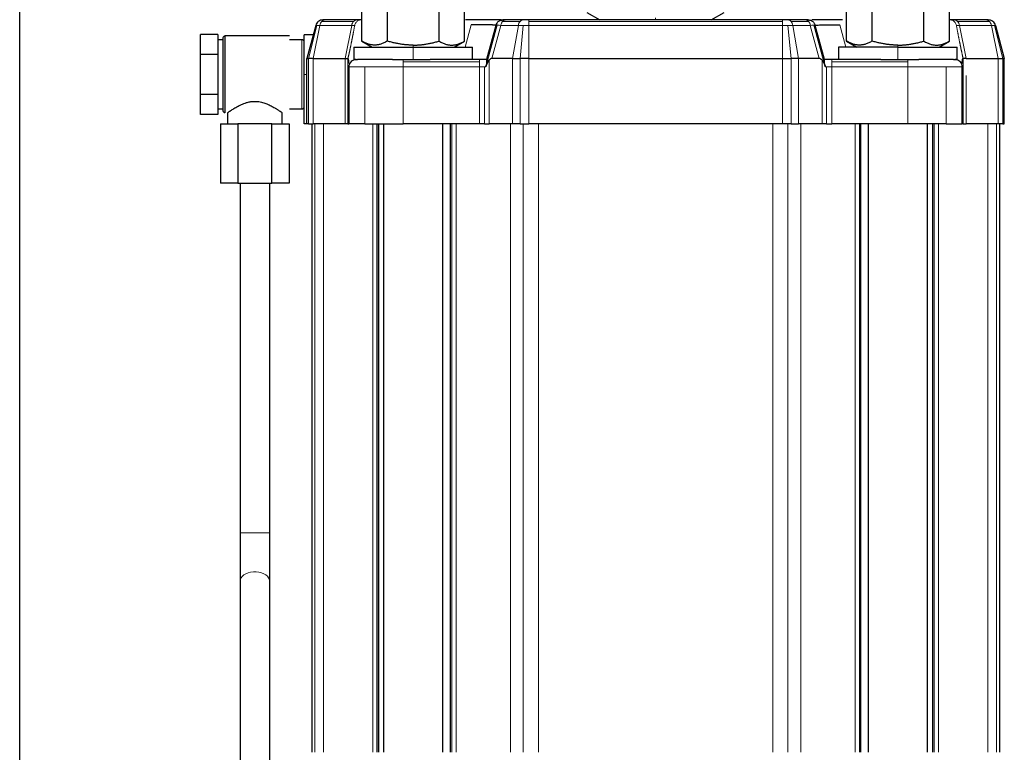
# Model space of a CAD drawing. Header units: inches. Extents: x 0 to 20790, y -12 to 14700.
# Tile 406 of 441: x 13583 to 13782, y 11875 to 12023. Entities that reach past the tile are written whole.
import ezdxf

# ---------------------------------------------------------------- set-up
doc = ezdxf.new("R2010")
doc.units = ezdxf.units.IN
doc.layers.add('1', color=7, linetype='Continuous', true_color=0xffffff)

msp = doc.modelspace()

# ---------------------------------------------------------------- linework, layer by layer
at = {"layer": '1', "color": 2, "linetype": 'Continuous', "lineweight": 25}
for p, q in [((13583.338, 11585.442), (13583.338, 12323.523)), ((13652.483, 12019.151), (13652.483, 12027.532)), ((13657.681, 12019.151), (13657.681, 12027.532)), ((13668.076, 12027.532), (13668.076, 12019.151)), ((13673.273, 12019.151), (13673.273, 12027.532)), ((13750.483, 12019.151), (13750.483, 12027.532)), ((13755.681, 12019.151), (13755.681, 12027.532)), ((13766.076, 12027.532), (13766.076, 12019.151)), ((13771.273, 12019.151), (13771.273, 12027.532)), ((13698.018, 12024.948), (13700.628, 12023.442)), ((13723.128, 12023.442), (13725.738, 12024.948)), ((13643.17, 12022.33), (13641.378, 12015.642)), ((13645.067, 12023.442), (13644.619, 12023.442)), ((13651.529, 12023.442), (13645.067, 12023.442)), ((13652.329, 12023.442), (13651.529, 12023.442)), ((13679.58, 12022.33), (13677.727, 12015.414)), ((13685.083, 12023.442), (13681.535, 12023.442)), ((13686.228, 12023.442), (13685.083, 12023.442)), ((13737.529, 12023.442), (13686.228, 12023.442)), ((13738.673, 12023.442), (13737.529, 12023.442)), ((13742.221, 12023.442), (13738.673, 12023.442)), ((13746.029, 12015.414), (13744.176, 12022.33)), ((13772.227, 12023.442), (13771.428, 12023.442)), ((13778.689, 12023.442), (13772.227, 12023.442)), ((13779.137, 12023.442), (13778.689, 12023.442)), ((13780.586, 12022.33), (13782.378, 12015.642)), ((13619.878, 12016.483), (13619.878, 12020.524)), ((13623.378, 12020.524), (13619.878, 12020.524)), ((13623.378, 12020.524), (13623.378, 12018.504)), ((13624.878, 12004.692), (13624.878, 12020.192)), ((13637.878, 12020.192), (13624.878, 12020.192)), ((13640.878, 12012.442), (13640.878, 12020.442)), ((13642.665, 12020.442), (13640.878, 12020.442)), ((13624.378, 12019.442), (13623.378, 12019.442)), ((13623.378, 12018.504), (13623.378, 12016.483)), ((13624.378, 12019.692), (13624.378, 12016.067)), ((13640.378, 12019.442), (13637.878, 12019.442)), ((13652.483, 12019.151), (13654.578, 12017.942)), ((13671.178, 12017.942), (13673.273, 12019.151)), ((13750.483, 12019.151), (13752.578, 12017.942)), ((13769.178, 12017.942), (13771.273, 12019.151)), ((13619.878, 12008.4), (13619.878, 12016.483)), ((13623.378, 12016.483), (13619.878, 12016.483)), ((13623.378, 12016.483), (13623.378, 12012.442)), ((13624.378, 12016.067), (13624.378, 12005.262)), ((13650.878, 12017.942), (13662.878, 12017.942)), ((13650.878, 12017.942), (13650.878, 12015.442)), ((13662.878, 12017.942), (13674.878, 12017.942)), ((13674.878, 12015.442), (13674.878, 12017.942)), ((13760.878, 12017.942), (13748.878, 12017.942)), ((13748.878, 12017.942), (13748.878, 12015.442)), ((13760.878, 12017.942), (13772.878, 12017.942)), ((13772.878, 12015.442), (13772.878, 12017.942)), ((13641.378, 12015.642), (13641.708, 12015.642)), ((13641.378, 12002.442), (13641.378, 12015.642)), ((13642.652, 12015.642), (13641.708, 12015.642)), ((13642.652, 12015.642), (13649.114, 12015.642)), ((13649.114, 12015.642), (13649.681, 12015.642)), ((13649.709, 12015.642), (13649.681, 12015.642)), ((13650.878, 12015.442), (13651.635, 12015.442)), ((13658.684, 12015.442), (13651.635, 12015.442)), ((13658.684, 12015.442), (13662.878, 12015.442)), ((13662.878, 12015.442), (13666.306, 12015.442)), ((13676.269, 12015.442), (13666.306, 12015.442)), ((13677.735, 12015.442), (13676.269, 12015.442)), ((13682.974, 12015.642), (13678.8, 12015.642)), ((13682.974, 12015.642), (13684.493, 12015.642)), ((13686.228, 12015.642), (13684.493, 12015.642)), ((13686.228, 12015.642), (13737.529, 12015.642)), ((13737.529, 12015.642), (13739.263, 12015.642)), ((13740.783, 12015.642), (13739.263, 12015.642)), ((13744.956, 12015.642), (13740.783, 12015.642)), ((13747.488, 12015.442), (13746.022, 12015.442)), ((13757.451, 12015.442), (13747.488, 12015.442)), ((13757.451, 12015.442), (13760.878, 12015.442)), ((13760.878, 12015.442), (13765.073, 12015.442)), ((13772.121, 12015.442), (13765.073, 12015.442)), ((13772.121, 12015.442), (13772.878, 12015.442)), ((13774.048, 12015.642), (13774.076, 12015.642)), ((13774.643, 12015.642), (13774.076, 12015.642)), ((13774.643, 12015.642), (13781.105, 12015.642)), ((13781.105, 12015.642), (13782.049, 12015.642)), ((13782.378, 12015.642), (13782.049, 12015.642)), ((13782.378, 12002.442), (13782.378, 12015.642)), ((13623.378, 12012.442), (13623.378, 12008.4)), ((13640.878, 12002.442), (13640.878, 12012.442)), ((13649.878, 12013.942), (13649.878, 12002.442)), ((13773.878, 12002.442), (13773.878, 12013.942)), ((13619.878, 12004.359), (13619.878, 12008.4)), ((13623.378, 12008.4), (13619.878, 12008.4)), ((13623.378, 12008.4), (13623.378, 12006.379)), ((13623.378, 12006.379), (13623.378, 12004.359)), ((13623.378, 12004.359), (13619.878, 12004.359)), ((13623.378, 12005.442), (13624.378, 12005.442)), ((13625.378, 12004.71), (13625.378, 12002.442)), ((13636.378, 12002.442), (13636.378, 12004.719)), ((13637.878, 12005.442), (13640.378, 12005.442)), ((13623.95, 12002.442), (13627.414, 12002.442)), ((13623.95, 12002.442), (13623.95, 11990.442)), ((13634.342, 12002.442), (13627.414, 12002.442)), ((13627.414, 12002.442), (13627.414, 11990.442)), ((13634.342, 12002.442), (13637.807, 12002.442)), ((13634.342, 11990.442), (13634.342, 12002.442)), ((13637.807, 12002.442), (13637.807, 11990.442)), ((13641.378, 12002.442), (13640.878, 12002.442)), ((13641.708, 12002.442), (13641.378, 12002.442)), ((13641.708, 12002.442), (13642.652, 12002.442)), ((13642.378, 12002.442), (13642.378, 11875.442)), ((13649.114, 12002.442), (13642.652, 12002.442)), ((13649.681, 12002.442), (13649.114, 12002.442)), ((13649.681, 12002.442), (13649.878, 12002.442)), ((13653.1, 12002.442), (13649.878, 12002.442)), ((13653.1, 12002.442), (13660.878, 12002.442)), ((13655.574, 11875.442), (13655.574, 12002.442)), ((13655.878, 12002.442), (13655.878, 11875.442)), ((13656.878, 12002.44), (13656.878, 11875.443)), ((13676.269, 12002.442), (13660.878, 12002.442)), ((13668.878, 11875.443), (13668.878, 12002.44)), ((13670.378, 12002.442), (13670.378, 11875.442)), ((13677.309, 12002.442), (13676.269, 12002.442)), ((13677.309, 12002.442), (13678.221, 12002.442)), ((13682.974, 12002.442), (13678.221, 12002.442)), ((13684.493, 12002.442), (13682.974, 12002.442)), ((13684.493, 12002.442), (13686.228, 12002.442)), ((13737.529, 12002.442), (13686.228, 12002.442)), ((13739.263, 12002.442), (13737.529, 12002.442)), ((13739.263, 12002.442), (13740.783, 12002.442)), ((13745.536, 12002.442), (13740.783, 12002.442)), ((13746.447, 12002.442), (13745.536, 12002.442)), ((13746.447, 12002.442), (13747.488, 12002.442)), ((13762.878, 12002.442), (13747.488, 12002.442)), ((13753.378, 11875.442), (13753.378, 12002.442)), ((13754.878, 12002.44), (13754.878, 11875.443)), ((13770.657, 12002.442), (13762.878, 12002.442)), ((13766.878, 11875.443), (13766.878, 12002.44)), ((13767.878, 12002.442), (13767.878, 11875.442)), ((13770.657, 12002.442), (13773.878, 12002.442)), ((13774.076, 12002.442), (13773.878, 12002.442)), ((13774.076, 12002.442), (13774.643, 12002.442)), ((13781.105, 12002.442), (13774.643, 12002.442)), ((13782.049, 12002.442), (13781.105, 12002.442)), ((13781.378, 12002.442), (13781.378, 11875.442)), ((13782.049, 12002.442), (13782.378, 12002.442)), ((13627.414, 11990.442), (13623.95, 11990.442)), ((13627.414, 11990.442), (13634.342, 11990.442)), ((13627.878, 11990.442), (13627.878, 11919.79)), ((13633.878, 11919.79), (13633.878, 11990.442)), ((13637.807, 11990.442), (13634.342, 11990.442)), ((13627.878, 11919.79), (13627.878, 11909.961)), ((13633.878, 11909.961), (13633.878, 11919.79)), ((13627.878, 11909.961), (13627.878, 11825.706)), ((13633.878, 11825.706), (13633.878, 11909.961))]:
    msp.add_line(p, q, dxfattribs=at)
at = {"layer": '1', "color": 110, "linetype": 'Continuous', "lineweight": 13}
for p, q in [((13641.708, 12015.642), (13643.382, 12022.33)), ((13642.652, 12015.642), (13643.988, 12022.33)), ((13643.382, 12022.33), (13643.17, 12022.33)), ((13643.382, 12022.33), (13643.988, 12022.33)), ((13643.988, 12022.33), (13650.45, 12022.33)), ((13644.387, 12023.132), (13650.849, 12023.132)), ((13650.45, 12022.33), (13649.114, 12015.642)), ((13651.063, 12022.33), (13650.45, 12022.33)), ((13674.595, 12022.473), (13673.381, 12017.942)), ((13677.728, 12014.431), (13679.854, 12022.366)), ((13678.8, 12015.642), (13680.592, 12022.33)), ((13680.592, 12022.33), (13684.14, 12022.33)), ((13680.941, 12023.132), (13684.489, 12023.132)), ((13684.14, 12022.33), (13682.974, 12015.642)), ((13685.115, 12022.33), (13684.14, 12022.33)), ((13684.493, 12015.642), (13685.115, 12022.33)), ((13685.115, 12022.33), (13686.228, 12022.33)), ((13686.228, 12023.442), (13686.228, 12023.132)), ((13686.228, 12023.132), (13686.228, 12022.33)), ((13686.228, 12023.132), (13737.529, 12023.132)), ((13686.228, 12022.33), (13686.228, 12015.642)), ((13686.228, 12022.33), (13737.529, 12022.33)), ((13711.878, 12023.442), (13711.878, 12023.876)), ((13737.529, 12023.132), (13737.529, 12023.442)), ((13737.529, 12023.132), (13737.529, 12022.33)), ((13738.642, 12022.33), (13737.529, 12022.33)), ((13737.529, 12022.33), (13737.529, 12015.642)), ((13738.642, 12022.33), (13739.616, 12022.33)), ((13739.263, 12015.642), (13738.642, 12022.33)), ((13739.268, 12023.132), (13742.816, 12023.132)), ((13739.616, 12022.33), (13743.164, 12022.33)), ((13739.616, 12022.33), (13740.783, 12015.642)), ((13743.164, 12022.33), (13744.956, 12015.642)), ((13743.902, 12022.366), (13746.028, 12014.431)), ((13749.162, 12022.473), (13750.376, 12017.942)), ((13772.693, 12022.33), (13773.307, 12022.33)), ((13772.908, 12023.132), (13779.37, 12023.132)), ((13773.307, 12022.33), (13779.769, 12022.33)), ((13773.307, 12022.33), (13774.643, 12015.642)), ((13779.769, 12022.33), (13781.105, 12015.642)), ((13780.375, 12022.33), (13779.769, 12022.33)), ((13780.375, 12022.33), (13780.586, 12022.33)), ((13782.049, 12015.642), (13780.375, 12022.33)), ((13624.878, 12016.317), (13624.878, 12020.192)), ((13640.378, 12019.442), (13640.378, 12006.379)), ((13662.878, 12017.942), (13662.878, 12018.347)), ((13760.878, 12017.942), (13760.878, 12018.347)), ((13624.878, 12004.692), (13624.878, 12016.317)), ((13649.681, 12015.642), (13649.9, 12016.518)), ((13662.878, 12015.442), (13662.878, 12017.942)), ((13760.878, 12015.442), (13760.878, 12017.942)), ((13774.076, 12015.642), (13773.857, 12016.518)), ((13641.708, 12015.642), (13641.708, 12002.442)), ((13642.652, 12002.442), (13642.652, 12015.642)), ((13649.114, 12015.642), (13649.114, 12002.442)), ((13649.681, 12015.642), (13649.681, 12002.442)), ((13660.878, 12015.442), (13660.878, 12015.002)), ((13660.878, 12015.002), (13676.269, 12015.002)), ((13660.878, 12013.942), (13660.878, 12015.002)), ((13676.269, 12015.002), (13676.269, 12015.442)), ((13676.269, 12013.942), (13676.269, 12015.002)), ((13678.221, 12002.442), (13678.221, 12015.304)), ((13682.974, 12002.442), (13682.974, 12015.642)), ((13684.493, 12015.642), (13684.493, 12002.442)), ((13686.228, 12002.442), (13686.228, 12015.642)), ((13737.529, 12015.642), (13737.529, 12002.442)), ((13739.263, 12015.642), (13739.263, 12002.442)), ((13740.783, 12002.442), (13740.783, 12015.642)), ((13745.536, 12002.442), (13745.536, 12015.304)), ((13747.488, 12015.442), (13747.488, 12015.002)), ((13747.488, 12015.002), (13762.878, 12015.002)), ((13747.488, 12015.002), (13747.488, 12013.942)), ((13762.878, 12015.002), (13762.878, 12015.442)), ((13762.878, 12015.002), (13762.878, 12013.942)), ((13774.076, 12015.642), (13774.076, 12002.442)), ((13781.105, 12015.642), (13781.105, 12002.442)), ((13782.049, 12015.642), (13782.049, 12002.442)), ((13641.378, 12012.442), (13640.878, 12012.442)), ((13649.878, 12013.942), (13653.1, 12013.942)), ((13653.1, 12013.942), (13653.1, 12002.442)), ((13660.878, 12013.942), (13653.1, 12013.942)), ((13660.878, 12013.942), (13676.269, 12013.942)), ((13660.878, 12002.442), (13660.878, 12013.942)), ((13676.269, 12013.942), (13676.269, 12002.442)), ((13676.269, 12013.942), (13677.309, 12013.942)), ((13677.309, 12013.942), (13677.309, 12002.442)), ((13677.528, 12013.942), (13677.309, 12013.942)), ((13746.228, 12013.942), (13746.447, 12013.942)), ((13747.488, 12013.942), (13746.447, 12013.942)), ((13746.447, 12013.942), (13746.447, 12002.442)), ((13747.488, 12013.942), (13762.878, 12013.942)), ((13747.488, 12002.442), (13747.488, 12013.942)), ((13762.878, 12013.942), (13770.657, 12013.942)), ((13762.878, 12002.442), (13762.878, 12013.942)), ((13773.878, 12013.942), (13770.657, 12013.942)), ((13770.657, 12013.942), (13770.657, 12002.442)), ((13774.643, 12002.442), (13774.643, 12012.187)), ((13640.378, 12006.379), (13640.378, 12005.442)), ((13642.987, 11875.442), (13642.987, 12002.442)), ((13644.722, 12002.442), (13644.722, 11875.442)), ((13654.707, 12002.442), (13654.707, 11875.442)), ((13670.683, 11875.442), (13670.683, 12002.442)), ((13671.55, 11875.442), (13671.55, 12002.442)), ((13682.535, 12002.442), (13682.535, 11875.442)), ((13685.131, 11875.442), (13685.131, 12002.442)), ((13688.192, 12002.442), (13688.192, 11875.442)), ((13735.565, 12002.442), (13735.565, 11875.442)), ((13738.626, 11875.442), (13738.626, 12002.442)), ((13741.222, 12002.442), (13741.222, 11875.442)), ((13752.207, 12002.442), (13752.207, 11875.442)), ((13753.074, 11875.442), (13753.074, 12002.442)), ((13768.183, 11875.442), (13768.183, 12002.442)), ((13769.05, 11875.442), (13769.05, 12002.442)), ((13779.035, 12002.442), (13779.035, 11875.442)), ((13780.769, 11875.442), (13780.769, 12002.442)), ((13627.878, 11919.79), (13627.926, 11919.79)), ((13627.926, 11919.79), (13633.878, 11919.79)), ((13633.878, 11909.96), (13633.878, 11909.961))]:
    msp.add_line(p, q, dxfattribs=at)
at = {"layer": '1', "color": 2, "linetype": 'Continuous', "lineweight": 25}
for centre, radius, start, end in [((13644.619, 12021.942), 1.5, 127.5, 165), ((13644.619, 12021.942), 1.5, 90, 127.5), ((13779.137, 12021.942), 1.5, 52.5, 90), ((13779.137, 12021.942), 1.5, 15, 52.5), ((13640.378, 12018.942), 0.5, 0, 90), ((13651.378, 12013.942), 1.5, 135, 180), ((13651.378, 12013.942), 1.5, 90, 135), ((13772.378, 12013.942), 1.5, 45, 90), ((13772.378, 12013.942), 1.5, 0, 45), ((13640.378, 12005.942), 0.5, 270, 0)]:
    msp.add_arc(centre, radius, start, end, dxfattribs=at)
at = {"layer": '1', "color": 110, "linetype": 'Continuous', "lineweight": 13}
for centre, major_axis, ratio, start_param, end_param in [((13645.067, 12021.942), (0, 1.5), 0.7452413, 0.6544985, 1.3089969), ((13645.067, 12021.942), (0, 1.5), 0.7452413, 0, 0.6544985), ((13651.529, 12021.942), (0, 1.5), 0.7452413, 0.6544985, 1.3089969), ((13651.529, 12021.942), (0, -1.5), 0.7452413, 3.1415927, 3.7960911), ((13685.083, 12021.942), (0, 1.5), 0.6507914, 0.6544985, 1.3089969), ((13685.083, 12021.942), (0, -1.5), 0.6507914, 3.1415927, 3.7960911), ((13738.673, 12021.942), (0, 1.5), 0.6507914, 5.6286868, 6.2831853), ((13738.673, 12021.942), (0, 1.5), 0.6507914, 4.9741884, 5.6286868), ((13772.227, 12021.942), (0, 1.5), 0.7452413, 5.6286868, 6.2831853), ((13772.227, 12021.942), (0, -1.5), 0.7452413, 1.8325957, 2.4870942), ((13778.689, 12021.942), (0, -1.5), 0.7452413, 2.4870942, 3.1415927), ((13778.689, 12021.942), (0, -1.5), 0.7452413, 1.8325957, 2.4870942), ((13630.878, 11909.961), (3, 0), 0.6552992, 0, 2.9639817), ((13630.878, 11909.961), (3, 0), 0.6552992, 2.9639817, 3.141678)]:
    msp.add_ellipse(centre, major_axis=major_axis, ratio=ratio, start_param=start_param, end_param=end_param, dxfattribs=at)
at = {"layer": '1', "color": 2, "linetype": 'Continuous', "lineweight": 25}
for centre, major_axis, start_param, end_param in [((13677.788, 12004.05), (1.053, 11.589), 0.017832, 0.2598833), ((13745.968, 12004.05), (-1.053, 11.589), 6.023302, 6.2653533)]:
    msp.add_ellipse(centre, major_axis=major_axis, ratio=0.1963406, start_param=start_param, end_param=end_param, dxfattribs=at)
at = {"layer": '1', "color": 110, "linetype": 'Continuous', "lineweight": 13}
for points, knots in [([(13649.9, 12016.518), (13649.912, 12016.574), (13649.936, 12016.686), (13649.973, 12016.855), (13650.009, 12017.026), (13650.045, 12017.198), (13650.082, 12017.371), (13650.119, 12017.545), (13650.155, 12017.721), (13650.192, 12017.898), (13650.229, 12018.076), (13650.266, 12018.256), (13650.303, 12018.437), (13650.341, 12018.619), (13650.378, 12018.803), (13650.415, 12018.988), (13650.453, 12019.174), (13650.491, 12019.361), (13650.528, 12019.55), (13650.566, 12019.74), (13650.604, 12019.932), (13650.642, 12020.124), (13650.68, 12020.318), (13650.718, 12020.514), (13650.756, 12020.71), (13650.794, 12020.908), (13650.833, 12021.107), (13650.871, 12021.308), (13650.909, 12021.51), (13650.948, 12021.713), (13650.986, 12021.917), (13651.025, 12022.123), (13651.051, 12022.261), (13651.063, 12022.33)], [0, 0, 0, 0, 0.0288897, 0.0580041, 0.0873432, 0.1169069, 0.1466952, 0.1767082, 0.2069458, 0.2374079, 0.2680947, 0.2990061, 0.3301421, 0.3615026, 0.3930876, 0.4248972, 0.4569314, 0.48919, 0.5216731, 0.5543807, 0.5873128, 0.6204693, 0.6538503, 0.6874557, 0.7212854, 0.7553396, 0.7896181, 0.824121, 0.8588482, 0.8937998, 0.9289756, 0.9643757, 1, 1, 1, 1]), ([(13679.855, 12022.366), (13679.906, 12022.366), (13680.103, 12022.362), (13680.374, 12022.346), (13680.592, 12022.33)], [0, 0, 0, 0, 0.2976742, 1, 1, 1, 1]), ([(13680.941, 12023.132), (13680.899, 12023.082), (13680.859, 12023.027), (13680.786, 12022.907), (13680.753, 12022.843), (13680.694, 12022.707), (13680.668, 12022.635), (13680.624, 12022.486), (13680.606, 12022.409), (13680.592, 12022.33)], [0, 0, 0, 0, 0.25, 0.25, 0.5, 0.5, 0.75, 0.75, 1, 1, 1, 1]), ([(13742.816, 12023.132), (13742.858, 12023.082), (13742.898, 12023.027), (13742.97, 12022.907), (13743.004, 12022.843), (13743.092, 12022.639), (13743.137, 12022.488), (13743.164, 12022.33)], [0, 0, 0, 0, 0.25, 0.25, 0.5, 0.5, 1, 1, 1, 1]), ([(13743.164, 12022.33), (13743.392, 12022.347), (13743.661, 12022.363), (13743.856, 12022.366), (13743.902, 12022.366)], [0, 0, 0, 0, 0.7321395, 1, 1, 1, 1]), ([(13744.176, 12022.33), (13744.176, 12022.33), (13744.176, 12022.331), (13744.175, 12022.333), (13744.174, 12022.334), (13744.173, 12022.336), (13744.171, 12022.337), (13744.169, 12022.339), (13744.167, 12022.34), (13744.165, 12022.341), (13744.162, 12022.343), (13744.16, 12022.344), (13744.157, 12022.345), (13744.153, 12022.346), (13744.15, 12022.347), (13744.146, 12022.348), (13744.142, 12022.35), (13744.138, 12022.351), (13744.133, 12022.352), (13744.129, 12022.353), (13744.124, 12022.354), (13744.118, 12022.354), (13744.113, 12022.355), (13744.107, 12022.356), (13744.101, 12022.357), (13744.095, 12022.358), (13744.089, 12022.358), (13744.082, 12022.359), (13744.075, 12022.36), (13744.068, 12022.36), (13744.061, 12022.361), (13744.053, 12022.362), (13744.046, 12022.362), (13744.038, 12022.363), (13744.029, 12022.363), (13744.021, 12022.363), (13744.012, 12022.364), (13744.003, 12022.364), (13743.994, 12022.365), (13743.985, 12022.365), (13743.975, 12022.365), (13743.966, 12022.365), (13743.956, 12022.365), (13743.945, 12022.366), (13743.935, 12022.366), (13743.924, 12022.366), (13743.913, 12022.366), (13743.906, 12022.366), (13743.902, 12022.366)], [0, 0, 0, 0, 0.0220761, 0.0441367, 0.0661819, 0.0882116, 0.1102259, 0.1322249, 0.1542085, 0.1761769, 0.19813, 0.2200679, 0.2419906, 0.2638981, 0.2857906, 0.3076679, 0.3295303, 0.3513776, 0.3732099, 0.3950274, 0.4168299, 0.4386175, 0.4603904, 0.4821484, 0.5038917, 0.5256203, 0.5473342, 0.5690335, 0.5907181, 0.6123882, 0.6340437, 0.6556848, 0.6773113, 0.6989235, 0.7205213, 0.7421047, 0.7636738, 0.7852286, 0.8067692, 0.8282956, 0.8498078, 0.8713059, 0.89279, 0.9142599, 0.9357159, 0.9571578, 0.9785859, 1, 1, 1, 1]), ([(13772.693, 12022.33), (13772.707, 12022.256), (13772.734, 12022.109), (13772.776, 12021.889), (13772.817, 12021.671), (13772.858, 12021.454), (13772.899, 12021.239), (13772.94, 12021.025), (13772.981, 12020.813), (13773.022, 12020.602), (13773.062, 12020.392), (13773.103, 12020.184), (13773.144, 12019.978), (13773.184, 12019.773), (13773.225, 12019.57), (13773.265, 12019.368), (13773.305, 12019.167), (13773.345, 12018.969), (13773.385, 12018.771), (13773.425, 12018.575), (13773.465, 12018.381), (13773.505, 12018.188), (13773.544, 12017.996), (13773.584, 12017.806), (13773.623, 12017.618), (13773.662, 12017.431), (13773.701, 12017.245), (13773.74, 12017.061), (13773.779, 12016.879), (13773.818, 12016.698), (13773.844, 12016.578), (13773.857, 12016.518)], [0, 0, 0, 0, 0.0380736, 0.0758909, 0.1134519, 0.1507565, 0.1878048, 0.2245966, 0.2611321, 0.2974111, 0.3334336, 0.3691997, 0.4047092, 0.4399623, 0.4749588, 0.5096987, 0.5441821, 0.5784088, 0.612379, 0.6460925, 0.6795494, 0.7127497, 0.7456932, 0.7783801, 0.8108103, 0.8429837, 0.8749005, 0.9065605, 0.9379638, 0.9691103, 1, 1, 1, 1]), ([(13773.857, 12016.518), (13773.867, 12016.468), (13773.889, 12016.37), (13773.921, 12016.222), (13773.952, 12016.076), (13773.984, 12015.93), (13774.016, 12015.786), (13774.037, 12015.689), (13774.048, 12015.642)], [0, 0, 0, 0, 0.1693139, 0.337569, 0.5047653, 0.6709026, 0.8359808, 1, 1, 1, 1])]:
    msp.add_open_spline(points, degree=3, knots=knots, dxfattribs=at)
for points in [[(13652.329, 12023.442), (13652.138, 12023.442), (13651.757, 12023.345), (13651.293, 12022.937), (13651.113, 12022.541), (13651.063, 12022.33)], [(13772.693, 12022.33), (13772.644, 12022.541), (13772.464, 12022.937), (13771.999, 12023.345), (13771.618, 12023.442), (13771.428, 12023.442)], [(13649.9, 12016.518), (13649.837, 12016.226), (13649.773, 12015.933), (13649.709, 12015.642)]]:
    msp.add_open_spline(points, degree=3, dxfattribs=at)
at = {"layer": '1', "color": 2, "linetype": 'Continuous', "lineweight": 25}
for points, knots in [([(13680.727, 12023.442), (13680.685, 12023.442), (13680.262, 12023.442), (13678.552, 12023.442), (13675.529, 12023.442), (13673.474, 12023.442)], [0, 0, 0, 0, 0.0503416, 0.4572191, 1, 1, 1, 1]), ([(13679.58, 12022.33), (13679.581, 12022.33), (13679.581, 12022.331), (13679.581, 12022.332), (13679.58, 12022.334), (13679.58, 12022.335), (13679.579, 12022.336), (13679.578, 12022.338), (13679.577, 12022.339), (13679.575, 12022.34), (13679.574, 12022.341), (13679.572, 12022.343), (13679.569, 12022.344), (13679.567, 12022.345), (13679.564, 12022.346), (13679.561, 12022.348), (13679.558, 12022.349), (13679.554, 12022.35), (13679.551, 12022.351), (13679.547, 12022.353), (13679.543, 12022.354), (13679.538, 12022.355), (13679.534, 12022.356), (13679.529, 12022.357), (13679.524, 12022.358), (13679.518, 12022.36), (13679.513, 12022.361), (13679.507, 12022.362), (13679.501, 12022.363), (13679.494, 12022.364), (13679.488, 12022.365), (13679.481, 12022.366), (13679.474, 12022.368), (13679.467, 12022.369), (13679.459, 12022.37), (13679.451, 12022.371), (13679.443, 12022.372), (13679.435, 12022.373), (13679.427, 12022.374), (13679.418, 12022.375), (13679.409, 12022.376), (13679.4, 12022.377), (13679.391, 12022.379), (13679.381, 12022.38), (13679.372, 12022.381), (13679.362, 12022.382), (13679.351, 12022.383), (13679.341, 12022.384), (13679.33, 12022.385), (13679.319, 12022.386), (13679.308, 12022.387), (13679.297, 12022.388), (13679.285, 12022.389), (13679.274, 12022.39), (13679.262, 12022.391), (13679.249, 12022.392), (13679.237, 12022.393), (13679.224, 12022.394), (13679.212, 12022.395), (13679.198, 12022.396), (13679.185, 12022.397), (13679.172, 12022.398), (13679.158, 12022.399), (13679.144, 12022.4), (13679.13, 12022.401), (13679.116, 12022.401), (13679.101, 12022.402), (13679.086, 12022.403), (13679.071, 12022.404), (13679.056, 12022.405), (13679.041, 12022.406), (13679.025, 12022.407), (13679.009, 12022.408), (13678.993, 12022.409), (13678.977, 12022.41), (13678.96, 12022.411), (13678.944, 12022.411), (13678.927, 12022.412), (13678.91, 12022.413), (13678.893, 12022.414), (13678.875, 12022.415), (13678.858, 12022.416), (13678.84, 12022.417), (13678.822, 12022.417), (13678.803, 12022.418), (13678.785, 12022.419), (13678.766, 12022.42), (13678.747, 12022.421), (13678.728, 12022.421), (13678.709, 12022.422), (13678.69, 12022.423), (13678.67, 12022.424), (13678.65, 12022.425), (13678.63, 12022.425), (13678.61, 12022.426), (13678.59, 12022.427), (13678.569, 12022.428), (13678.548, 12022.428), (13678.527, 12022.429), (13678.506, 12022.43), (13678.485, 12022.43), (13678.463, 12022.431), (13678.442, 12022.432), (13678.42, 12022.433), (13678.398, 12022.433), (13678.375, 12022.434), (13678.353, 12022.435), (13678.33, 12022.435), (13678.298, 12022.436), (13678.257, 12022.437), (13678.205, 12022.439), (13678.152, 12022.44), (13678.098, 12022.442), (13678.043, 12022.443), (13677.987, 12022.444), (13677.93, 12022.445), (13677.873, 12022.447), (13677.814, 12022.448), (13677.755, 12022.449), (13677.694, 12022.45), (13677.633, 12022.451), (13677.571, 12022.452), (13677.508, 12022.453), (13677.444, 12022.454), (13677.379, 12022.455), (13677.313, 12022.456), (13677.247, 12022.457), (13677.179, 12022.458), (13677.111, 12022.459), (13677.042, 12022.46), (13676.972, 12022.461), (13676.901, 12022.462), (13676.829, 12022.462), (13676.757, 12022.463), (13676.683, 12022.464), (13676.609, 12022.465), (13676.534, 12022.465), (13676.458, 12022.466), (13676.382, 12022.466), (13676.304, 12022.467), (13676.226, 12022.468), (13676.147, 12022.468), (13676.067, 12022.469), (13675.987, 12022.469), (13675.905, 12022.47), (13675.823, 12022.47), (13675.74, 12022.47), (13675.657, 12022.471), (13675.572, 12022.471), (13675.487, 12022.472), (13675.401, 12022.472), (13675.314, 12022.472), (13675.227, 12022.472), (13675.139, 12022.473), (13675.05, 12022.473), (13674.96, 12022.473), (13674.87, 12022.473), (13674.779, 12022.473), (13674.688, 12022.473), (13674.626, 12022.473), (13674.595, 12022.473)], [0, 0, 0, 0, 0.0049738, 0.0099425, 0.0149063, 0.0198651, 0.0248189, 0.0297677, 0.0347116, 0.0396505, 0.0445844, 0.0495134, 0.0544374, 0.0593565, 0.0642707, 0.0691799, 0.0740842, 0.0789836, 0.083878, 0.0887676, 0.0936523, 0.098532, 0.1034069, 0.1082768, 0.1131419, 0.1180022, 0.1228575, 0.127708, 0.1325536, 0.1373944, 0.1422303, 0.1470614, 0.1518877, 0.1567091, 0.1615257, 0.1663375, 0.1711445, 0.1759467, 0.1807441, 0.1855366, 0.1903244, 0.1951075, 0.1998857, 0.2046592, 0.2094279, 0.2141918, 0.218951, 0.2237055, 0.2284552, 0.2332002, 0.2379405, 0.242676, 0.2474069, 0.252133, 0.2568544, 0.2615711, 0.2662832, 0.2709905, 0.2756932, 0.2803912, 0.2850846, 0.2897733, 0.2944573, 0.2991367, 0.3038115, 0.3084816, 0.3131471, 0.317808, 0.3224643, 0.327116, 0.331763, 0.3364055, 0.3410434, 0.3456768, 0.3503055, 0.3549297, 0.3595493, 0.3641644, 0.3687749, 0.3733809, 0.3779824, 0.3825793, 0.3871717, 0.3917596, 0.396343, 0.4009219, 0.4054963, 0.4100663, 0.4146317, 0.4191927, 0.4237492, 0.4283013, 0.4328489, 0.4373921, 0.4419308, 0.4464651, 0.450995, 0.4555205, 0.4600416, 0.4645582, 0.4690705, 0.4735784, 0.4780819, 0.4825811, 0.4870758, 0.4915663, 0.4960524, 0.5005341, 0.5050115, 0.514901, 0.5247818, 0.534654, 0.5445177, 0.5543729, 0.5642198, 0.5740584, 0.5838887, 0.593711, 0.6035252, 0.6133314, 0.6231298, 0.6329204, 0.6427032, 0.6524784, 0.662246, 0.6720062, 0.681759, 0.6915044, 0.7012427, 0.7109738, 0.7206978, 0.7304148, 0.740125, 0.7498283, 0.7595249, 0.7692148, 0.7788982, 0.7885751, 0.7982456, 0.8079098, 0.8175678, 0.8272197, 0.8368654, 0.8465052, 0.8561392, 0.8657673, 0.8753897, 0.8850065, 0.8946177, 0.9042235, 0.9138239, 0.923419, 0.9330089, 0.9425937, 0.9521735, 0.9617483, 0.9713183, 0.9808835, 0.9904441, 1, 1, 1, 1]), ([(13679.854, 12022.366), (13679.851, 12022.366), (13679.843, 12022.366), (13679.832, 12022.366), (13679.822, 12022.366), (13679.811, 12022.366), (13679.801, 12022.365), (13679.791, 12022.365), (13679.781, 12022.365), (13679.772, 12022.365), (13679.763, 12022.365), (13679.753, 12022.364), (13679.745, 12022.364), (13679.736, 12022.363), (13679.727, 12022.363), (13679.719, 12022.363), (13679.711, 12022.362), (13679.703, 12022.362), (13679.696, 12022.361), (13679.689, 12022.36), (13679.681, 12022.36), (13679.675, 12022.359), (13679.668, 12022.358), (13679.662, 12022.358), (13679.655, 12022.357), (13679.65, 12022.356), (13679.644, 12022.355), (13679.638, 12022.354), (13679.633, 12022.354), (13679.628, 12022.353), (13679.623, 12022.352), (13679.619, 12022.351), (13679.615, 12022.35), (13679.611, 12022.348), (13679.607, 12022.347), (13679.603, 12022.346), (13679.6, 12022.345), (13679.597, 12022.344), (13679.594, 12022.343), (13679.592, 12022.341), (13679.59, 12022.34), (13679.587, 12022.339), (13679.586, 12022.337), (13679.584, 12022.336), (13679.583, 12022.334), (13679.582, 12022.333), (13679.581, 12022.331), (13679.581, 12022.33), (13679.58, 12022.33)], [0, 0, 0, 0, 0.0214151, 0.042844, 0.0642869, 0.0857437, 0.1072144, 0.1286992, 0.150198, 0.1717109, 0.1932379, 0.2147791, 0.2363344, 0.257904, 0.2794879, 0.3010861, 0.3226986, 0.3443255, 0.3659668, 0.3876226, 0.4092929, 0.4309777, 0.452677, 0.474391, 0.4961196, 0.5178629, 0.5396208, 0.5613936, 0.5831811, 0.6049834, 0.6268006, 0.6486327, 0.6704797, 0.6923416, 0.7142186, 0.7361106, 0.7580177, 0.7799398, 0.8018771, 0.8238296, 0.8457973, 0.8677803, 0.8897785, 0.911792, 0.9338209, 0.9558652, 0.9779249, 1, 1, 1, 1]), ([(13680.116, 12023.131), (13680.052, 12023.082), (13679.991, 12023.026), (13679.879, 12022.907), (13679.828, 12022.843), (13679.692, 12022.639), (13679.623, 12022.488), (13679.581, 12022.33)], [0, 0, 0, 0, 0.25, 0.25, 0.5, 0.5, 1, 1, 1, 1]), ([(13680.116, 12023.132), (13680.181, 12023.181), (13680.25, 12023.226), (13680.394, 12023.303), (13680.47, 12023.336), (13680.625, 12023.388), (13680.704, 12023.408), (13680.866, 12023.435), (13680.948, 12023.442), (13681.029, 12023.442)], [0, 0, 0, 0, 0.25, 0.25, 0.5, 0.5, 0.75, 0.75, 1, 1, 1, 1]), ([(13681.535, 12023.442), (13681.482, 12023.442), (13681.429, 12023.435), (13681.324, 12023.408), (13681.272, 12023.388), (13681.171, 12023.336), (13681.122, 12023.303), (13681.028, 12023.226), (13680.983, 12023.181), (13680.941, 12023.132)], [0, 0, 0, 0, 0.25, 0.25, 0.5, 0.5, 0.75, 0.75, 1, 1, 1, 1]), ([(13681.535, 12023.442), (13681.424, 12023.442), (13681.192, 12023.442), (13681.049, 12023.442), (13681.03, 12023.442), (13681.03, 12023.442)], [0, 0, 0, 0, 0.3544072, 0.8505772, 1, 1, 1, 1]), ([(13742.727, 12023.442), (13742.726, 12023.442), (13742.695, 12023.442), (13742.539, 12023.442), (13742.338, 12023.442), (13742.221, 12023.442)], [0, 0, 0, 0, 0.2530369, 0.6284884, 1, 1, 1, 1]), ([(13742.816, 12023.132), (13742.773, 12023.181), (13742.729, 12023.226), (13742.635, 12023.303), (13742.586, 12023.336), (13742.485, 12023.388), (13742.433, 12023.408), (13742.328, 12023.435), (13742.275, 12023.442), (13742.221, 12023.442)], [0, 0, 0, 0, 0.25, 0.25, 0.5, 0.5, 0.75, 0.75, 1, 1, 1, 1]), ([(13742.727, 12023.442), (13742.809, 12023.442), (13742.891, 12023.435), (13743.052, 12023.408), (13743.132, 12023.388), (13743.287, 12023.336), (13743.362, 12023.303), (13743.507, 12023.226), (13743.576, 12023.181), (13743.641, 12023.132)], [0, 0, 0, 0, 0.25, 0.25, 0.5, 0.5, 0.75, 0.75, 1, 1, 1, 1]), ([(13749.664, 12023.442), (13748.555, 12023.442), (13746.807, 12023.442), (13744.732, 12023.442), (13743.832, 12023.442), (13743.465, 12023.442)], [0, 0, 0, 0, 0.3745358, 0.6520636, 1, 1, 1, 1]), ([(13743.641, 12023.132), (13743.705, 12023.082), (13743.766, 12023.027), (13743.878, 12022.907), (13743.929, 12022.843), (13744.02, 12022.707), (13744.06, 12022.635), (13744.127, 12022.486), (13744.155, 12022.409), (13744.176, 12022.33)], [0, 0, 0, 0, 0.25, 0.25, 0.5, 0.5, 0.75, 0.75, 1, 1, 1, 1]), ([(13744.177, 12022.33), (13744.169, 12022.36), (13744.521, 12022.41), (13745.916, 12022.453), (13747.566, 12022.47), (13748.671, 12022.473), (13749.162, 12022.473)], [0, 0, 0, 0, 0.329303, 0.6308078, 0.8461684, 1, 1, 1, 1]), ([(13624.878, 12020.192), (13624.814, 12020.192), (13624.693, 12020.165), (13624.515, 12020.036), (13624.402, 12019.833), (13624.378, 12019.685), (13624.378, 12019.606)], [0, 0, 0, 0, 0.2524058, 0.5082129, 0.7597977, 1, 1, 1, 1]), ([(13649.82, 12015.442), (13649.819, 12015.446), (13649.817, 12015.453), (13649.815, 12015.465), (13649.812, 12015.476), (13649.809, 12015.487), (13649.806, 12015.498), (13649.803, 12015.508), (13649.8, 12015.517), (13649.797, 12015.527), (13649.794, 12015.536), (13649.791, 12015.544), (13649.788, 12015.553), (13649.785, 12015.561), (13649.782, 12015.568), (13649.779, 12015.575), (13649.775, 12015.582), (13649.772, 12015.588), (13649.769, 12015.595), (13649.765, 12015.6), (13649.762, 12015.606), (13649.758, 12015.611), (13649.755, 12015.615), (13649.751, 12015.619), (13649.747, 12015.623), (13649.744, 12015.627), (13649.74, 12015.63), (13649.736, 12015.633), (13649.732, 12015.635), (13649.729, 12015.637), (13649.725, 12015.639), (13649.721, 12015.64), (13649.717, 12015.641), (13649.713, 12015.641), (13649.71, 12015.642), (13649.709, 12015.642)], [0, 0, 0, 0, 0.037567, 0.0745658, 0.1110041, 0.1468898, 0.1822312, 0.2170373, 0.251317, 0.28508, 0.3183364, 0.3510966, 0.3833717, 0.4151731, 0.4465129, 0.4774036, 0.5078583, 0.5378907, 0.5675151, 0.5967463, 0.6255998, 0.6540917, 0.6822387, 0.7100581, 0.7375679, 0.7647867, 0.7917335, 0.8184282, 0.844891, 0.8711429, 0.8972051, 0.9230994, 0.9488482, 0.9744741, 1, 1, 1, 1]), ([(13649.878, 12014.613), (13649.878, 12014.625), (13649.878, 12014.648), (13649.878, 12014.682), (13649.878, 12014.716), (13649.877, 12014.749), (13649.877, 12014.781), (13649.876, 12014.812), (13649.875, 12014.844), (13649.875, 12014.874), (13649.874, 12014.904), (13649.872, 12014.933), (13649.871, 12014.962), (13649.87, 12014.99), (13649.869, 12015.018), (13649.867, 12015.044), (13649.865, 12015.071), (13649.864, 12015.096), (13649.862, 12015.122), (13649.86, 12015.146), (13649.858, 12015.17), (13649.856, 12015.193), (13649.853, 12015.216), (13649.851, 12015.238), (13649.849, 12015.26), (13649.846, 12015.28), (13649.844, 12015.301), (13649.841, 12015.32), (13649.838, 12015.34), (13649.835, 12015.358), (13649.832, 12015.376), (13649.829, 12015.393), (13649.826, 12015.41), (13649.823, 12015.426), (13649.821, 12015.436), (13649.82, 12015.442)], [0, 0, 0, 0, 0.0387639, 0.0769793, 0.1146472, 0.1517692, 0.1883466, 0.2243809, 0.2598735, 0.2948262, 0.3292406, 0.3631184, 0.3964615, 0.4292719, 0.4615515, 0.4933025, 0.5245272, 0.5552279, 0.585407, 0.6150673, 0.6442114, 0.6728422, 0.7009629, 0.7285766, 0.7556867, 0.7822969, 0.808411, 0.8340329, 0.859167, 0.8838177, 0.9079899, 0.9316887, 0.9549195, 0.9776878, 1, 1, 1, 1]), ([(13677.727, 12015.414), (13677.727, 12015.413), (13677.726, 12015.41), (13677.726, 12015.406), (13677.725, 12015.402), (13677.724, 12015.398), (13677.723, 12015.393), (13677.723, 12015.388), (13677.722, 12015.383), (13677.722, 12015.378), (13677.721, 12015.373), (13677.721, 12015.367), (13677.72, 12015.361), (13677.72, 12015.355), (13677.72, 12015.349), (13677.719, 12015.342), (13677.719, 12015.335), (13677.719, 12015.328), (13677.719, 12015.321), (13677.719, 12015.314), (13677.719, 12015.306), (13677.719, 12015.298), (13677.719, 12015.29), (13677.719, 12015.282), (13677.719, 12015.273), (13677.719, 12015.265), (13677.719, 12015.256), (13677.719, 12015.247), (13677.72, 12015.237), (13677.72, 12015.228), (13677.721, 12015.199), (13677.722, 12015.147), (13677.725, 12015.067), (13677.726, 12014.981), (13677.725, 12014.886), (13677.721, 12014.782), (13677.713, 12014.671), (13677.699, 12014.557), (13677.682, 12014.458), (13677.665, 12014.377), (13677.65, 12014.315), (13677.633, 12014.252), (13677.617, 12014.198), (13677.603, 12014.154), (13677.592, 12014.119), (13677.581, 12014.084), (13677.568, 12014.049), (13677.555, 12014.014), (13677.542, 12013.978), (13677.533, 12013.954), (13677.528, 12013.942)], [0, 0, 0, 0, 0.0092075, 0.0184041, 0.027591, 0.0367689, 0.045939, 0.0551022, 0.0642594, 0.0734117, 0.08256, 0.0917054, 0.1008488, 0.1099912, 0.1191336, 0.128277, 0.1374224, 0.1465707, 0.155723, 0.1648802, 0.1740433, 0.1832134, 0.1923913, 0.2015781, 0.2107747, 0.2199821, 0.2292013, 0.2384333, 0.2476789, 0.2569392, 0.2662151, 0.33083, 0.3934493, 0.4544502, 0.5142406, 0.5783641, 0.639584, 0.6987128, 0.7566512, 0.7868333, 0.8171471, 0.8473814, 0.8781667, 0.8948505, 0.9117472, 0.9288738, 0.9462469, 0.9638823, 0.9817952, 1, 1, 1, 1]), ([(13677.528, 12013.942), (13677.583, 12014.083), (13677.639, 12014.222), (13677.707, 12014.382), (13677.718, 12014.407), (13677.728, 12014.431)], [0, 0, 0, 0, 0.8469825, 0.8469825, 1, 1, 1, 1]), ([(13678.221, 12015.304), (13678.218, 12015.3), (13678.211, 12015.293), (13678.202, 12015.281), (13678.192, 12015.27), (13678.182, 12015.258), (13678.173, 12015.246), (13678.163, 12015.233), (13678.153, 12015.22), (13678.143, 12015.206), (13678.133, 12015.193), (13678.123, 12015.178), (13678.113, 12015.164), (13678.103, 12015.149), (13678.093, 12015.134), (13678.082, 12015.118), (13678.072, 12015.102), (13678.062, 12015.086), (13678.051, 12015.069), (13678.041, 12015.052), (13678.03, 12015.035), (13678.02, 12015.017), (13678.009, 12014.999), (13677.999, 12014.981), (13677.988, 12014.962), (13677.977, 12014.943), (13677.966, 12014.923), (13677.956, 12014.904), (13677.945, 12014.883), (13677.934, 12014.863), (13677.923, 12014.842), (13677.912, 12014.821), (13677.901, 12014.799), (13677.89, 12014.777), (13677.878, 12014.755), (13677.867, 12014.732), (13677.856, 12014.709), (13677.844, 12014.685), (13677.833, 12014.661), (13677.822, 12014.637), (13677.81, 12014.613), (13677.799, 12014.588), (13677.787, 12014.563), (13677.775, 12014.537), (13677.764, 12014.511), (13677.752, 12014.485), (13677.74, 12014.458), (13677.732, 12014.44), (13677.728, 12014.431)], [0, 0, 0, 0, 0.0156161, 0.03147, 0.0475651, 0.0639049, 0.0804926, 0.0973312, 0.1144237, 0.1317729, 0.1493815, 0.167252, 0.185387, 0.2037887, 0.2224595, 0.2414015, 0.2606167, 0.2801071, 0.2998747, 0.3199212, 0.3402484, 0.3608579, 0.3817514, 0.4029305, 0.4243965, 0.4461509, 0.468195, 0.4905303, 0.5131578, 0.536079, 0.5592948, 0.5828065, 0.6066151, 0.6307216, 0.6551271, 0.6798325, 0.7048388, 0.7301468, 0.7557575, 0.7816716, 0.8078899, 0.8344133, 0.8612425, 0.8883782, 0.9158212, 0.943572, 0.9716314, 1, 1, 1, 1]), ([(13745.536, 12015.304), (13745.539, 12015.3), (13745.545, 12015.293), (13745.555, 12015.281), (13745.565, 12015.27), (13745.575, 12015.257), (13745.585, 12015.245), (13745.594, 12015.232), (13745.604, 12015.219), (13745.614, 12015.206), (13745.624, 12015.192), (13745.634, 12015.178), (13745.645, 12015.163), (13745.655, 12015.148), (13745.665, 12015.133), (13745.675, 12015.117), (13745.686, 12015.101), (13745.696, 12015.085), (13745.706, 12015.068), (13745.717, 12015.051), (13745.727, 12015.034), (13745.738, 12015.016), (13745.748, 12014.998), (13745.759, 12014.98), (13745.77, 12014.961), (13745.78, 12014.942), (13745.791, 12014.922), (13745.802, 12014.902), (13745.813, 12014.882), (13745.824, 12014.861), (13745.835, 12014.841), (13745.846, 12014.819), (13745.857, 12014.798), (13745.868, 12014.776), (13745.879, 12014.753), (13745.89, 12014.731), (13745.902, 12014.708), (13745.913, 12014.684), (13745.924, 12014.661), (13745.936, 12014.636), (13745.947, 12014.612), (13745.959, 12014.587), (13745.97, 12014.562), (13745.982, 12014.537), (13745.993, 12014.511), (13746.005, 12014.485), (13746.017, 12014.458), (13746.025, 12014.44), (13746.028, 12014.431)], [0, 0, 0, 0, 0.0157699, 0.0317697, 0.0480029, 0.0644729, 0.0811831, 0.0981367, 0.1153365, 0.1327856, 0.1504867, 0.1684425, 0.1866554, 0.205128, 0.2238625, 0.2428612, 0.2621262, 0.2816596, 0.3014634, 0.3215395, 0.3418896, 0.3625156, 0.3834191, 0.4046017, 0.4260649, 0.4478103, 0.4698393, 0.4921533, 0.5147535, 0.5376413, 0.5608178, 0.5842843, 0.6080419, 0.6320918, 0.6564348, 0.6810722, 0.7060048, 0.7312336, 0.7567595, 0.7825835, 0.8087063, 0.8351288, 0.8618517, 0.888876, 0.9162022, 0.9438312, 0.9717635, 1, 1, 1, 1]), ([(13746.028, 12014.431), (13746.039, 12014.407), (13746.05, 12014.382), (13746.118, 12014.222), (13746.174, 12014.083), (13746.228, 12013.942)], [0, 0, 0, 0, 0.1530208, 0.1530208, 1, 1, 1, 1]), ([(13746.228, 12013.942), (13746.226, 12013.948), (13746.221, 12013.96), (13746.214, 12013.979), (13746.207, 12013.997), (13746.201, 12014.015), (13746.194, 12014.034), (13746.188, 12014.052), (13746.181, 12014.07), (13746.175, 12014.088), (13746.169, 12014.106), (13746.163, 12014.123), (13746.157, 12014.141), (13746.152, 12014.159), (13746.146, 12014.176), (13746.136, 12014.209), (13746.122, 12014.258), (13746.105, 12014.322), (13746.09, 12014.386), (13746.073, 12014.467), (13746.057, 12014.566), (13746.043, 12014.68), (13746.035, 12014.791), (13746.032, 12014.894), (13746.031, 12014.989), (13746.032, 12015.075), (13746.035, 12015.154), (13746.036, 12015.209), (13746.037, 12015.244), (13746.038, 12015.262), (13746.038, 12015.28), (13746.038, 12015.296), (13746.038, 12015.312), (13746.038, 12015.327), (13746.037, 12015.341), (13746.037, 12015.354), (13746.036, 12015.366), (13746.035, 12015.378), (13746.034, 12015.388), (13746.033, 12015.398), (13746.031, 12015.406), (13746.03, 12015.412), (13746.029, 12015.414)], [0, 0, 0, 0, 0.0093494, 0.0186181, 0.0278081, 0.0369212, 0.0459594, 0.0549246, 0.0638189, 0.0726444, 0.0814031, 0.0900974, 0.0987293, 0.1073013, 0.1158155, 0.1242745, 0.1556421, 0.1865512, 0.2173091, 0.2479611, 0.3059321, 0.365195, 0.4266455, 0.4910883, 0.5510452, 0.6122099, 0.6749882, 0.739755, 0.7585277, 0.7772398, 0.7958991, 0.8145138, 0.833092, 0.8516417, 0.8701712, 0.8886886, 0.9072021, 0.9257201, 0.9442507, 0.9628021, 0.9813825, 1, 1, 1, 1]), ([(13773.878, 12014.613), (13773.878, 12014.625), (13773.878, 12014.648), (13773.879, 12014.681), (13773.879, 12014.714), (13773.879, 12014.747), (13773.88, 12014.779), (13773.88, 12014.81), (13773.881, 12014.841), (13773.882, 12014.871), (13773.883, 12014.901), (13773.884, 12014.93), (13773.885, 12014.959), (13773.886, 12014.987), (13773.888, 12015.014), (13773.889, 12015.041), (13773.891, 12015.067), (13773.893, 12015.093), (13773.894, 12015.118), (13773.896, 12015.143), (13773.898, 12015.167), (13773.901, 12015.19), (13773.903, 12015.213), (13773.905, 12015.235), (13773.907, 12015.257), (13773.91, 12015.278), (13773.913, 12015.298), (13773.915, 12015.318), (13773.918, 12015.337), (13773.921, 12015.356), (13773.924, 12015.374), (13773.927, 12015.392), (13773.93, 12015.409), (13773.933, 12015.426), (13773.936, 12015.436), (13773.937, 12015.442)], [0, 0, 0, 0, 0.0382693, 0.0760185, 0.1132489, 0.1499621, 0.1861595, 0.2218428, 0.2570137, 0.291674, 0.3258256, 0.3594704, 0.3926107, 0.4252484, 0.457386, 0.4890259, 0.5201706, 0.5508229, 0.5809854, 0.6106613, 0.6398536, 0.6685657, 0.696801, 0.7245632, 0.7518561, 0.7786839, 0.8050509, 0.8309616, 0.8564208, 0.8814336, 0.9060054, 0.9301417, 0.9538487, 0.9771325, 1, 1, 1, 1]), ([(13773.937, 12015.442), (13773.938, 12015.446), (13773.939, 12015.453), (13773.942, 12015.465), (13773.945, 12015.476), (13773.948, 12015.487), (13773.95, 12015.497), (13773.953, 12015.508), (13773.956, 12015.517), (13773.959, 12015.527), (13773.962, 12015.536), (13773.965, 12015.544), (13773.968, 12015.553), (13773.972, 12015.56), (13773.975, 12015.568), (13773.978, 12015.575), (13773.981, 12015.582), (13773.985, 12015.588), (13773.988, 12015.594), (13773.991, 12015.6), (13773.995, 12015.606), (13773.998, 12015.61), (13774.002, 12015.615), (13774.006, 12015.619), (13774.009, 12015.623), (13774.013, 12015.627), (13774.017, 12015.63), (13774.02, 12015.633), (13774.024, 12015.635), (13774.028, 12015.637), (13774.032, 12015.639), (13774.036, 12015.64), (13774.04, 12015.641), (13774.044, 12015.641), (13774.046, 12015.642), (13774.048, 12015.642)], [0, 0, 0, 0, 0.0375012, 0.074433, 0.1108033, 0.1466205, 0.1818933, 0.2166309, 0.2508429, 0.2845392, 0.3177304, 0.3504276, 0.3826421, 0.4143862, 0.4456723, 0.4765137, 0.5069241, 0.5369178, 0.5665099, 0.5957159, 0.6245521, 0.6530353, 0.6811831, 0.7090136, 0.7365456, 0.7637984, 0.7907922, 0.8175476, 0.8440857, 0.8704282, 0.8965975, 0.922616, 0.9485069, 0.9742937, 1, 1, 1, 1]), ([(13625.378, 12004.692), (13625.378, 12004.692), (13625.381, 12004.694), (13625.405, 12004.711), (13625.47, 12004.756), (13625.566, 12004.824), (13625.695, 12004.913), (13625.878, 12005.038), (13626.132, 12005.209), (13626.466, 12005.423), (13626.841, 12005.654), (13627.247, 12005.887), (13627.683, 12006.12), (13628.149, 12006.342), (13628.641, 12006.547), (13629.107, 12006.706), (13629.527, 12006.82), (13629.896, 12006.898), (13630.27, 12006.952), (13630.648, 12006.981), (13631.03, 12006.984), (13631.459, 12006.957), (13631.935, 12006.888), (13632.43, 12006.771), (13632.898, 12006.625), (13633.334, 12006.459), (13633.755, 12006.274), (13634.157, 12006.076), (13634.538, 12005.871), (13634.859, 12005.686), (13635.124, 12005.526), (13635.34, 12005.391), (13635.545, 12005.259), (13635.735, 12005.134), (13635.906, 12005.02), (13636.056, 12004.917), (13636.182, 12004.83), (13636.281, 12004.761), (13636.347, 12004.714), (13636.374, 12004.694), (13636.378, 12004.692), (13636.378, 12004.692)], [0, 0, 0, 0, 0.0091455, 0.0333919, 0.0578089, 0.0817157, 0.1058783, 0.1304256, 0.1660152, 0.202215, 0.2364261, 0.2706995, 0.3040307, 0.3366479, 0.3698809, 0.4018428, 0.423805, 0.4451539, 0.4660531, 0.4873065, 0.5084377, 0.52965, 0.558984, 0.5892472, 0.6165466, 0.644858, 0.6732814, 0.70242, 0.7320279, 0.7618833, 0.7829913, 0.8040124, 0.8250069, 0.8478646, 0.870353, 0.8925603, 0.916728, 0.9406194, 0.9643674, 0.9886972, 1, 1, 1, 1]), ([(13624.378, 12005.262), (13624.379, 12005.186), (13624.402, 12005.042), (13624.515, 12004.843), (13624.692, 12004.718), (13624.814, 12004.691), (13624.878, 12004.692)], [0, 0, 0, 0, 0.2402024, 0.4922977, 0.7483432, 1, 1, 1, 1])]:
    msp.add_open_spline(points, degree=3, knots=knots, dxfattribs=at)
for points, weights in [([(13657.681, 12019.151), (13655.082, 12017.651), (13652.483, 12019.151)], [1, 1.15470053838, 1]), ([(13662.878, 12018.347), (13660.466, 12018.347), (13657.681, 12019.151)], [1.07735026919, 1.07735026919, 1]), ([(13662.878, 12018.347), (13665.291, 12018.347), (13668.076, 12019.151)], [1.07735026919, 1.07735026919, 1]), ([(13668.076, 12019.151), (13670.675, 12017.651), (13673.273, 12019.151)], [1, 1.15470053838, 1]), ([(13755.681, 12019.151), (13753.082, 12017.651), (13750.483, 12019.151)], [1, 1.15470053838, 1]), ([(13760.878, 12018.347), (13758.466, 12018.347), (13755.681, 12019.151)], [1.07735026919, 1.07735026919, 1]), ([(13760.878, 12018.347), (13763.291, 12018.347), (13766.076, 12019.151)], [1.07735026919, 1.07735026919, 1]), ([(13766.076, 12019.151), (13768.675, 12017.651), (13771.273, 12019.151)], [1, 1.15470053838, 1])]:
    msp.add_rational_spline(points, weights, degree=2, dxfattribs=at)

doc.saveas('drawing.dxf')
